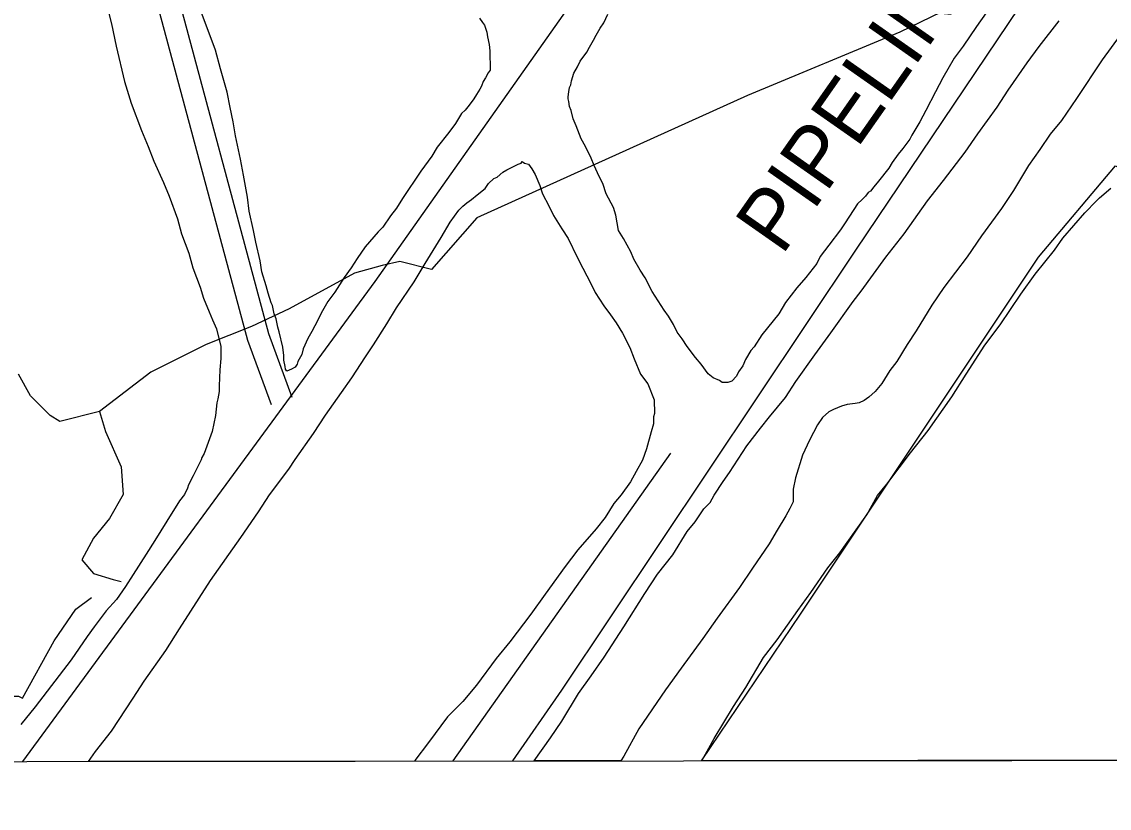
# Model space of a CAD drawing. Extents: x 3297716 to 3335574, y 688621 to 713991.
# Drawn here: x 3303447 to 3304936, y 701076 to 702153 of the extents above; entities that cross this region are included whole.
import ezdxf

# ---------------------------------------------------------------- set-up
doc = ezdxf.new("R2010")
doc.units = 0
for name, color, linetype in [('V-ANNO-SYMB', 7, 'Continuous'), ('V-ROAD-CNTR', 7, 'Continuous'), ('V-SITE-VEGE', 7, 'Continuous'), ('V-TOPO-SHOR', 7, 'Continuous'), ('V-UTIL-IDEN', 7, 'Continuous'), ('V-UTIL-LINE', 7, 'Continuous')]:
    doc.layers.add(name, color=color, linetype=linetype)

msp = doc.modelspace()

# ---------------------------------------------------------------- linework, layer by layer
at = {"layer": 'V-ANNO-SYMB'}
msp.add_lwpolyline([(3302105.1, 701138.8), (3314693.3, 701151.6), (3314697, 697555.6), (3302108.8, 697542.8)], close=True, dxfattribs=at)
at = {"layer": 'V-ROAD-CNTR'}
for points in [[(3303730.2, 703081.3), (3303709.7, 703040.3), (3303663.9, 702978.3), (3303616.3, 702954.5), (3303513.9, 702907.1), (3303453.1, 702869.2), (3303460.3, 702828.8), (3303621.3, 702219.8), (3303756.4, 701717), (3303788.6, 701628.8)], [(3303757, 703067.9), (3303735.4, 703024.5), (3303683.8, 702954.7), (3303629.4, 702927.5), (3303528.2, 702880.7), (3303486.2, 702854.5), (3303489.6, 702835.2), (3303650.3, 702227.5), (3303785, 701726), (3303816.8, 701639.1)]]:
    msp.add_lwpolyline(points, dxfattribs=at)
at = {"layer": 'V-SITE-VEGE'}
for p, q in [((3303560.9, 702186.5), (3303569.8, 702150.2)), ((3303569.8, 702150.2), (3303576.6, 702119.4)), ((3304840.3, 702118.9), (3304867.6, 702154.3)), ((3304963.4, 702151.5), (3304926.2, 702100.6)), ((3303576.6, 702119.4), (3303587.8, 702071)), ((3304823.9, 702096.8), (3304840.3, 702118.9)), ((3304926.2, 702100.6), (3304891.3, 702047.6)), ((3304797.7, 702059.3), (3304823.9, 702096.8)), ((3303587.8, 702071), (3303596.8, 702041.4)), ((3304782.4, 702036.1), (3304797.7, 702059.3)), ((3303596.8, 702041.4), (3303611.3, 702004)), ((3304891.3, 702047.6), (3304870.5, 702017.8)), ((3304756.1, 701999.6), (3304782.4, 702036.1)), ((3304870.5, 702017.8), (3304855.2, 701999)), ((3303611.3, 702004), (3303620.2, 701982)), ((3304738.6, 701974.2), (3304756.1, 701999.6)), ((3304855.2, 701999), (3304841, 701978)), ((3303620.2, 701982), (3303628, 701962.2)), ((3304709.1, 701935.6), (3304738.6, 701974.2)), ((3304841, 701978), (3304825.7, 701956)), ((3303628, 701962.2), (3303641.3, 701932.6)), ((3304105.8, 701947), (3304111.3, 701950.3)), ((3304111.3, 701950.3), (3304126.7, 701958.1)), ((3304126.7, 701958.1), (3304131.1, 701959.2)), ((3304131.1, 701959.2), (3304132.2, 701961.4)), ((3304132.2, 701961.4), (3304135.5, 701959.2)), ((3304135.5, 701959.2), (3304141, 701958.1)), ((3304141, 701958.1), (3304145.4, 701951.5)), ((3304145.4, 701951.5), (3304149.9, 701943.9)), ((3304825.7, 701956), (3304804.9, 701921.7)), ((3304086.1, 701931.4), (3304093.7, 701938.1)), ((3304093.7, 701938.1), (3304098.1, 701940.3)), ((3304098.1, 701940.3), (3304105.8, 701947)), ((3304149.9, 701943.9), (3304156.5, 701928.5)), ((3304687.2, 701907.9), (3304709.1, 701935.6)), ((3303641.3, 701932.6), (3303649.1, 701913.9)), ((3304070.7, 701916), (3304081.7, 701924.8)), ((3304081.7, 701924.8), (3304086.1, 701931.4)), ((3304156.5, 701928.5), (3304159.9, 701917.5)), ((3304804.9, 701921.7), (3304788.5, 701897.4)), ((3304922.7, 701911.8), (3304938.3, 701925)), ((3303649.1, 701913.9), (3303660.3, 701883.1)), ((3304051, 701900.5), (3304056.5, 701904.9)), ((3304056.5, 701904.9), (3304063.1, 701909.3)), ((3304063.1, 701909.3), (3304070.7, 701916)), ((3304159.9, 701917.5), (3304168.8, 701901)), ((3304655.5, 701862.7), (3304687.2, 701907.9)), ((3304902.8, 701891.3), (3304918.5, 701907.7)), ((3304918.5, 701907.7), (3304922.7, 701911.8)), ((3304033.5, 701878.4), (3304045.5, 701894.9)), ((3304045.5, 701894.9), (3304051, 701900.5)), ((3304168.8, 701901), (3304175.4, 701887.8)), ((3304788.5, 701897.4), (3304761.2, 701859.9)), ((3304872.5, 701856.6), (3304902.8, 701891.3)), ((3303660.3, 701883.1), (3303665.9, 701862.3)), ((3304021.5, 701857.4), (3304033.5, 701878.4)), ((3304175.4, 701887.8), (3304186.5, 701869.2)), ((3303665.9, 701862.3), (3303675.9, 701835.9)), ((3304186.5, 701869.2), (3304195.4, 701856)), ((3304630.3, 701830.6), (3304655.5, 701862.7)), ((3304761.2, 701859.9), (3304741.5, 701831.2)), ((3303999.6, 701822), (3304021.5, 701857.4)), ((3304195.4, 701856), (3304207.6, 701830.8)), ((3304861, 701840.2), (3304872.5, 701856.6)), ((3303675.9, 701835.9), (3303681.5, 701816.1)), ((3304207.6, 701830.8), (3304215.4, 701815.4)), ((3304596.4, 701784.2), (3304630.3, 701830.6)), ((3304741.5, 701831.2), (3304709.8, 701789.2)), ((3304834.8, 701807.5), (3304861, 701840.2)), ((3303681.5, 701816.1), (3303691.6, 701789.7)), ((3303984.3, 701796.7), (3303999.6, 701822)), ((3304215.4, 701815.4), (3304226.5, 701794.5)), ((3304814.9, 701779.8), (3304834.8, 701807.5)), ((3303691.6, 701789.7), (3303696, 701774.3)), ((3303960.3, 701761.3), (3303984.3, 701796.7)), ((3304226.5, 701794.5), (3304232.1, 701782.4)), ((3304709.8, 701789.2), (3304693.4, 701764.9)), ((3303696, 701774.3), (3303703.8, 701755.7)), ((3304232.1, 701782.4), (3304244.3, 701763.8)), ((3304585.5, 701769.8), (3304596.4, 701784.2)), ((3304786.6, 701737.8), (3304814.9, 701779.8)), ((3303703.8, 701755.7), (3303708.3, 701744.7)), ((3303947.2, 701739.2), (3303960.3, 701761.3)), ((3304244.3, 701763.8), (3304253.2, 701751.7)), ((3304554.9, 701726.8), (3304585.5, 701769.8)), ((3304693.4, 701764.9), (3304671.6, 701729.5)), ((3303708.3, 701744.7), (3303713.9, 701732.6)), ((3304253.2, 701751.7), (3304260.9, 701740.8)), ((3304260.9, 701740.8), (3304269.8, 701726.5)), ((3303713.9, 701732.6), (3303719.5, 701708.4)), ((3303928.6, 701710.5), (3303947.2, 701739.2)), ((3304269.8, 701726.5), (3304279.8, 701706.7)), ((3304533, 701696.9), (3304554.9, 701726.8)), ((3304671.6, 701729.5), (3304659.5, 701710.8)), ((3304765.6, 701710.2), (3304786.6, 701737.8)), ((3303719.5, 701708.4), (3303719.6, 701691.9)), ((3303917.7, 701694), (3303928.6, 701710.5)), ((3304279.8, 701706.7), (3304285.4, 701691.3)), ((3304506.8, 701660.5), (3304533, 701696.9)), ((3304659.5, 701710.8), (3304645.3, 701687.6)), ((3304740.4, 701670.3), (3304765.6, 701710.2)), ((3303719.6, 701691.9), (3303718.5, 701676.5)), ((3303899.1, 701665.2), (3303917.7, 701694)), ((3304285.4, 701691.3), (3304294.3, 701670.5)), ((3304645.3, 701687.6), (3304635.5, 701675.4)), ((3303718.5, 701676.5), (3303717.5, 701654.5)), ((3304294.3, 701670.5), (3304304.3, 701657.3)), ((3304635.5, 701675.4), (3304624.6, 701657.8)), ((3304720.5, 701639.5), (3304740.4, 701670.3)), ((3303717.5, 701654.5), (3303717.6, 701646.8)), ((3303884.9, 701645.4), (3303899.1, 701665.2)), ((3304304.3, 701657.3), (3304313.2, 701635.3)), ((3304492.6, 701638.4), (3304506.8, 701660.5)), ((3304624.6, 701657.8), (3304615.8, 701646.7)), ((3303715.4, 701636.8), (3303714.4, 701631.3)), ((3303717.6, 701646.8), (3303715.4, 701636.8)), ((3303863, 701614.4), (3303884.9, 701645.4)), ((3304470.7, 701611.9), (3304492.6, 701638.4)), ((3304607.1, 701639), (3304600.5, 701634.5)), ((3304615.8, 701646.7), (3304607.1, 701639)), ((3304688, 701593.4), (3304720.5, 701639.5)), ((3303714.4, 701631.3), (3303712.2, 701613.7)), ((3304313.2, 701635.3), (3304313.3, 701616.6)), ((3304558.7, 701622.2), (3304552.1, 701618.9)), ((3304569.7, 701626.7), (3304558.7, 701622.2)), ((3304577.4, 701628.9), (3304569.7, 701626.7)), ((3304588.4, 701630.1), (3304577.4, 701628.9)), ((3304593.9, 701631.2), (3304588.4, 701630.1)), ((3304600.5, 701634.5), (3304593.9, 701631.2)), ((3303712.2, 701613.7), (3303707.9, 701591.7)), ((3303846.7, 701589), (3303863, 701614.4)), ((3304313.3, 701616.6), (3304312.2, 701612.2)), ((3304312.2, 701612.2), (3304312.2, 701602.3)), ((3304458.7, 701596.4), (3304470.7, 701611.9)), ((3304543.3, 701611.1), (3304536.8, 701601.2)), ((3304552.1, 701618.9), (3304543.3, 701611.1)), ((3304312.2, 701602.3), (3304309, 701591.3)), ((3304440.1, 701572.1), (3304458.7, 701596.4)), ((3304536.8, 701601.2), (3304525.9, 701580.2)), ((3304663.9, 701562.8), (3304688, 701593.4)), ((3303707.9, 701591.7), (3303697.1, 701561.9)), ((3303821.5, 701553.7), (3303846.7, 701589)), ((3304309, 701591.3), (3304302.5, 701568.1)), ((3304525.9, 701580.2), (3304516.1, 701559.3)), ((3304302.5, 701568.1), (3304297.1, 701552.7)), ((3304416, 701535.7), (3304440.1, 701572.1)), ((3304631.4, 701519.8), (3304663.9, 701562.8)), ((3303692.7, 701553.1), (3303681.8, 701531)), ((3303693.8, 701556.4), (3303692.7, 701553.1)), ((3303697.1, 701561.9), (3303693.8, 701556.4)), ((3303812.8, 701540.4), (3303821.5, 701553.7)), ((3304297.1, 701552.7), (3304288.3, 701537.2)), ((3304516.1, 701559.3), (3304506.3, 701528.4)), ((3303786.5, 701505.1), (3303812.8, 701540.4)), ((3304288.3, 701537.2), (3304280.7, 701522.9)), ((3304407.3, 701523.5), (3304416, 701535.7)), ((3303675.3, 701518.9), (3303674.2, 701514.4)), ((3303681.8, 701531), (3303675.3, 701518.9)), ((3304280.7, 701522.9), (3304267.6, 701505.2)), ((3304395.3, 701504.7), (3304407.3, 701523.5)), ((3304506.3, 701528.4), (3304503.1, 701513)), ((3304618.8, 701504.4), (3304631.4, 701519.8)), ((3303669.8, 701505.6), (3303663.3, 701496.8)), ((3303674.2, 701514.4), (3303669.8, 701505.6)), ((3303771.2, 701481.9), (3303786.5, 701505.1)), ((3304267.6, 701505.2), (3304257.7, 701493.1)), ((3304389.8, 701494.8), (3304395.3, 701504.7)), ((3304503.1, 701513), (3304503.2, 701495.4)), ((3304604.1, 701477.8), (3304618.8, 701504.4)), ((3303663.3, 701496.8), (3303645.8, 701469.2)), ((3304257.7, 701493.1), (3304245.7, 701474.3)), ((3304381, 701486), (3304389.8, 701494.8)), ((3304503.2, 701495.4), (3304498.8, 701486.5)), ((3303747.2, 701446.6), (3303771.2, 701481.9)), ((3304245.7, 701474.3), (3304233.7, 701458.8)), ((3304369, 701468.3), (3304381, 701486)), ((3304493.4, 701476.6), (3304481.4, 701456.7)), ((3304498.8, 701486.5), (3304493.4, 701476.6)), ((3304589.4, 701457.3), (3304604.1, 701477.8)), ((3303645.8, 701469.2), (3303629.4, 701442.7)), ((3304233.7, 701458.8), (3304208.5, 701430.1)), ((3304358.1, 701455), (3304369, 701468.3)), ((3303705.6, 701388), (3303747.2, 701446.6)), ((3304338.4, 701423), (3304358.1, 701455)), ((3304481.4, 701456.7), (3304470.4, 701438)), ((3304567.4, 701425.6), (3304589.4, 701457.3)), ((3303629.4, 701442.7), (3303617.4, 701423.9)), ((3304208.5, 701430.1), (3304191, 701406.9)), ((3304470.4, 701438), (3304447.5, 701404.8)), ((3303617.4, 701423.9), (3303599.9, 701396.3)), ((3304317.6, 701396.5), (3304338.4, 701423)), ((3304550.7, 701405.1), (3304567.4, 701425.6)), ((3304191, 701406.9), (3304163.6, 701369.3)), ((3304447.5, 701404.8), (3304430, 701378.3)), ((3304527.6, 701371.3), (3304550.7, 701405.1)), ((3303599.9, 701396.3), (3303589, 701379.7)), ((3303663, 701321.8), (3303705.6, 701388)), ((3304300.1, 701370), (3304317.6, 701396.5)), ((3303589, 701379.7), (3303577, 701362.1)), ((3304163.6, 701369.3), (3304144, 701341.7)), ((3304271.7, 701324.7), (3304300.1, 701370)), ((3304430, 701378.3), (3304399.4, 701336.3)), ((3304509.8, 701346.7), (3304527.6, 701371.3)), ((3303577, 701362.1), (3303562.7, 701346.6)), ((3303558.4, 701341.1), (3303546.3, 701324.5)), ((3303562.7, 701346.6), (3303558.4, 701341.1)), ((3304144, 701341.7), (3304115.5, 701304.1)), ((3304481.5, 701306.8), (3304509.8, 701346.7)), ((3303546.3, 701324.5), (3303536.5, 701311.2)), ((3304244.4, 701282.8), (3304271.7, 701324.7)), ((3304399.4, 701336.3), (3304379.7, 701308.7)), ((3303536.5, 701311.2), (3303514.6, 701279.2)), ((3303644.5, 701291.9), (3303663, 701321.8)), ((3304115.5, 701304.1), (3304096.9, 701280.9)), ((3304379.7, 701308.7), (3304350.2, 701267.8)), ((3304462.6, 701282.3), (3304481.5, 701306.8)), ((3303514.6, 701279.2), (3303465.4, 701215.1)), ((3303614.9, 701250), (3303644.5, 701291.9)), ((3304096.9, 701280.9), (3304069.6, 701244.5)), ((3304226.9, 701257.3), (3304244.4, 701282.8)), ((3304438.4, 701241.3), (3304462.6, 701282.3)), ((3304350.2, 701267.8), (3304328.3, 701238)), ((3303599.6, 701226.8), (3303614.9, 701250)), ((3304209.4, 701233), (3304226.9, 701257.3)), ((3304069.6, 701244.5), (3304051, 701222.4)), ((3304328.3, 701238), (3304292.2, 701185)), ((3304421.6, 701215.6), (3304438.4, 701241.3)), ((3303570.1, 701181.5), (3303599.6, 701226.8)), ((3304051, 701222.4), (3304030.2, 701201.4)), ((3304186.5, 701195.5), (3304209.4, 701233)), ((3303465.4, 701215.1), (3303445.7, 701190.8)), ((3304395.3, 701171.6), (3304421.6, 701215.6)), ((3304030.2, 701201.4), (3304003.9, 701166)), ((3304171.2, 701172.3), (3304186.5, 701195.5)), ((3303548.3, 701153.9), (3303570.1, 701181.5)), ((3304292.2, 701185), (3304271.5, 701147.5)), ((3304003.9, 701166), (3303985.3, 701141.7)), ((3304148.9, 701140.9), (3304171.2, 701172.3)), ((3304378.2, 701141.1), (3304395.3, 701171.6)), ((3303538.6, 701140.3), (3303548.3, 701153.9)), ((3304271.5, 701147.5), (3304267.3, 701141)), ((3303984.7, 701140.7), (3303538.6, 701140.3)), ((3303985.3, 701141.7), (3303984.7, 701140.7)), ((3304267.3, 701141), (3304148.9, 701140.9)), ((3306805.9, 701143.6), (3304378.2, 701141.1))]:
    msp.add_line(p, q, dxfattribs=at)
for points in [[(3304074, 702157.6), (3304077.9, 702151.9), (3304080.8, 702148.2), (3304083.8, 702138.7), (3304084.8, 702132.1), (3304086.9, 702121.7), (3304088, 702113.2), (3304088.4, 702086.6), (3304085.6, 702082.8), (3304081.9, 702076.1), (3304079.1, 702071.3), (3304076.4, 702064.6), (3304074.5, 702060.8), (3304069.9, 702053.1), (3304066.2, 702047.4), (3304059.7, 702038.7), (3304054.1, 702032), (3304049.4, 702027.2), (3304041.1, 702013.8), (3304031.8, 702001.3), (3304016, 701981.1), (3304008.6, 701968.7), (3303993.7, 701948.5), (3303968.6, 701911.1), (3303960.3, 701897.7), (3303951.9, 701887.1), (3303941.7, 701871.8), (3303935.2, 701865.1), (3303917.5, 701844.9), (3303906.3, 701828.6), (3303898, 701816.1), (3303888.7, 701802.7), (3303875.7, 701782.6), (3303866.4, 701770.1), (3303857.2, 701753.8), (3303852.6, 701744.2), (3303844.3, 701728.9), (3303838.7, 701719.4), (3303832.3, 701705), (3303830.5, 701697.4), (3303825, 701687.8), (3303824.1, 701684), (3303821.3, 701680.2), (3303816.6, 701677.3), (3303810, 701674.3), (3303808.1, 701677.1), (3303808, 701680.9), (3303806, 701689.4), (3303805.9, 701696.1), (3303804.8, 701707.5), (3303799.7, 701728.2), (3303797.7, 701734.9), (3303795.6, 701746.2), (3303792.7, 701752.8), (3303790.6, 701764.2), (3303788.7, 701767.9), (3303784.7, 701781.2), (3303781.6, 701791.5), (3303775.7, 701810.4), (3303773.5, 701825.6), (3303767.5, 701851.1), (3303764.4, 701867.2), (3303758.3, 701893.7), (3303756.1, 701912.6), (3303750.9, 701942.9), (3303746.7, 701964.7), (3303739.6, 701996.8), (3303736.5, 702015.7), (3303732.4, 702035.6), (3303728.2, 702056.4), (3303719.2, 702088.5), (3303712.2, 702114.1), (3303698.3, 702151.8), (3303690.4, 702172.6)], [(3304767.5, 702165.3), (3304754.5, 702146.2), (3304736, 702119.3), (3304723.9, 702103), (3304708.1, 702076.2), (3304698, 702057), (3304685.1, 702031.2), (3304676.8, 702015.9), (3304665.7, 701997.7), (3304662.9, 701992), (3304653.6, 701979.5), (3304647.1, 701971.8), (3304638.8, 701960.3), (3304634.1, 701952.6), (3304620.2, 701934.4), (3304613.7, 701926.7), (3304609, 701920.9), (3304606.2, 701919), (3304602.5, 701914.2), (3304597.8, 701909.4), (3304591.2, 701903.6), (3304574.5, 701877.7), (3304568.1, 701868.1), (3304552.2, 701847), (3304540.1, 701831.6), (3304535.5, 701822.1), (3304520.7, 701802.9), (3304508.5, 701788.5), (3304492.7, 701768.3), (3304483.5, 701753), (3304460.2, 701724.1), (3304450, 701707.9), (3304445.3, 701703), (3304437.9, 701690.6), (3304434.3, 701682), (3304428.7, 701673.4), (3304425.9, 701667.6), (3304419.4, 701660.9), (3304413.7, 701658.9), (3304406.2, 701658.8), (3304402.3, 701661.6), (3304393.7, 701665.2), (3304387, 701670.8), (3304377.3, 701684), (3304369.6, 701693.3), (3304358, 701708.3), (3304351.2, 701718.7), (3304344.4, 701728.1), (3304339.5, 701738.4), (3304332.6, 701749.7), (3304326.8, 701758.2), (3304310.3, 701783.5), (3304300.5, 701802.3), (3304293.7, 701812.7), (3304285, 701827.7), (3304281, 701838.1), (3304271.2, 701856), (3304264.4, 701867.3), (3304260.3, 701888.1), (3304257.3, 701898.5), (3304247.5, 701917.3), (3304242.6, 701931.5), (3304237.7, 701940.9), (3304230.8, 701955.9), (3304226.8, 701966.3), (3304219, 701982.3), (3304213.2, 701992.7), (3304206.2, 702010.6), (3304202.3, 702020), (3304199.3, 702031.4), (3304197.3, 702037), (3304196.2, 702043.7), (3304195.2, 702047.4), (3304195.2, 702050.3), (3304196, 702056.9), (3304196.9, 702062.7), (3304198.7, 702066.5), (3304199.6, 702072.2), (3304203.2, 702082.7), (3304207.9, 702091.3), (3304211.5, 702098.9), (3304220.8, 702111.4), (3304224.5, 702118.1), (3304230.1, 702127.7), (3304233.8, 702134.4), (3304239.3, 702144), (3304243.9, 702151.6), (3304249.5, 702163.1)]]:
    msp.add_lwpolyline(points, dxfattribs=at)
at = {"layer": 'V-TOPO-SHOR'}
for points in [[(3304944.2, 702282), (3304776.5, 702200.8), (3304649.3, 702138.6), (3304441, 702052), (3304070.4, 701884.3), (3304008.1, 701813.9), (3303964.8, 701824.7), (3303940.5, 701819.3), (3303902.6, 701808.5), (3303813.3, 701759.8), (3303761.9, 701735.5), (3303699.7, 701711.1), (3303623.9, 701673.2), (3303553.6, 701619.1), (3303561.7, 701592.1), (3303583.4, 701543.4), (3303586.1, 701505.5), (3303567.1, 701473), (3303545.5, 701446), (3303529.3, 701416.2), (3303545.5, 701397.3), (3303572.5, 701389.2), (3303583.4, 701386.5)], [(3304378, 701141.1), (3304513.3, 701342), (3304839.2, 701830.8), (3304944.6, 701955.4), (3305002.1, 701926.7), (3305059.6, 701897.9), (3306907.5, 701143.7)], [(3303553.6, 701619.1), (3303499.5, 701605.6), (3303486, 701613.7), (3303458.9, 701640.8), (3303442.7, 701670.5)], [(3304335.5, 701562.3), (3304037.5, 701140.8)], [(3303002.2, 701139.7), (3303093.7, 701183.5), (3303134.2, 701186.2), (3303145.1, 701167.3), (3303150.5, 701161.9), (3303164, 701159.2), (3303174.8, 701167.3), (3303210, 701183.5), (3303250.6, 701191.7), (3303272.2, 701186.2), (3303296.6, 701186.2), (3303318.2, 701188.9), (3303337.2, 701180.8), (3303348, 701175.4), (3303366.9, 701178.1), (3303385.9, 701188.9), (3303394, 701210.6), (3303404.8, 701224.1), (3303426.4, 701229.5), (3303442.7, 701229.5), (3303448.1, 701226.8), (3303491.4, 701305.3), (3303521.1, 701348.6), (3303542.8, 701364.8)]]:
    msp.add_lwpolyline(points, dxfattribs=at)
at = {"layer": 'V-UTIL-LINE'}
for points in [[(3303448.6, 701140.2), (3303930.9, 701797.4), (3304511.5, 702619.9), (3304648.8, 702913.1), (3304845.7, 703471.7), (3305528, 703789.5), (3305487.4, 703865.8), (3305258.5, 704537), (3305508.3, 705244), (3305494.5, 706298), (3305502.5, 707975.1), (3306265.9, 708377.2)], [(3304119.6, 701140.9), (3304186.6, 701237.8), (3304589.3, 701840.1), (3305141.1, 702660), (3305889.4, 703776.7)]]:
    msp.add_lwpolyline(points, dxfattribs=at)

# ---------------------------------------------------------------- texts
at = {"layer": 'V-UTIL-IDEN'}
msp.add_text('PIPELINE', height=83, rotation=54.9827, dxfattribs=at).set_placement((3304487.9, 701831.4))

doc.saveas('drawing.dxf')
